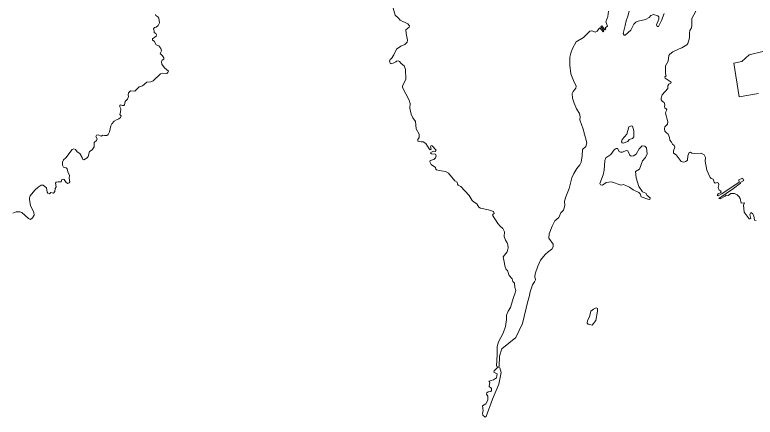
# Model space of a CAD drawing. Extents: x 369010 to 739155, y 6377141 to 6616555.
# Drawn here: x 417897 to 421785, y 6453695 to 6455809 of the extents above; entities that cross this region are included whole.
import ezdxf

# ---------------------------------------------------------------- set-up
doc = ezdxf.new("R2010")
doc.units = 0
doc.header["$LTSCALE"] = 40
doc.layers.add('1', color=7, linetype='Continuous', lineweight=13)

msp = doc.modelspace()

# ---------------------------------------------------------------- linework, layer by layer
at = {"layer": '1'}
for points in [[(419884.31, 6455844.92), (419894.08, 6455807.36), (419912.28, 6455791.3), (419920.73, 6455781.54), (419961.27, 6455761.34), (419969.22, 6455751.25), (419968.06, 6455743.64), (419950.68, 6455731.06), (419951.67, 6455711.36), (419959.95, 6455675.45), (419957.47, 6455665.02), (419944.72, 6455653.11), (419924.2, 6455644.33), (419902.02, 6455628.61), (419887.29, 6455599.48), (419874.72, 6455579.13), (419868.43, 6455573.83), (419865.28, 6455564.89), (419870.41, 6455552.48), (419883.49, 6455554.63), (419897.06, 6455562.24), (419901.36, 6455566.22), (419909.31, 6455568.2), (419917.42, 6455564.06), (419926.19, 6455553.8), (419940.92, 6455541.72), (419949.36, 6455522.52), (419950.19, 6455470.06), (419932.15, 6455435.63), (419932.15, 6455426.7), (419968.39, 6455361.49), (419973.85, 6455342.62), (419971.37, 6455319.28), (419977.66, 6455286.85), (419987.92, 6455267.65), (420001, 6455247.95), (420004.97, 6455210.22), (420019.7, 6455181.58), (420020.36, 6455165.53), (420012.91, 6455153.61), (420014.07, 6455145.67), (420030.12, 6455142.19), (420042.04, 6455141.37), (420055.61, 6455133.26), (420072.49, 6455104.29), (420077.46, 6455099.16), (420084.24, 6455103.3), (420079.61, 6455116.38), (420083.42, 6455121.84), (420088.22, 6455121.51), (420109.23, 6455097.51), (420104.27, 6455091.55), (420096.16, 6455093.21), (420081.26, 6455086.42), (420080.6, 6455082.61), (420085.07, 6455079.3), (420105.92, 6455076.82), (420109.57, 6455069.21), (420105.76, 6455057.79), (420098.31, 6455049.68), (420079.11, 6455044.22), (420076.8, 6455036.93), (420082.92, 6455022.2), (420105.92, 6455007.81), (420108.08, 6454998.54), (420111.88, 6454994.73), (420124.96, 6454990.59), (420159.55, 6454986.29), (420175.11, 6454977.52), (420207.38, 6454937.63), (420219.46, 6454929.52), (420221.28, 6454919.1), (420225.58, 6454913.96), (420239.82, 6454907.18), (420282.85, 6454859.51), (420298.57, 6454833.7)], [(420826.53, 6455631.76), (420845.23, 6455666.84), (420883.63, 6455689.52), (420916.07, 6455722.45), (420923.35, 6455725.1), (420931.79, 6455723.78), (420944.86, 6455717.82), (420955.46, 6455723.28), (420963.57, 6455736.02), (420968.86, 6455740.82), (420986.41, 6455720.47), (420990.87, 6455724.27), (420973.99, 6455747.77), (420979.12, 6455751.58), (420996.01, 6455730.89), (421000.8, 6455734.7), (420996.83, 6455740.33), (421009.25, 6455749.93), (421000.64, 6455772.93), (421010.9, 6455799.74), (421014.54, 6455829.04)], [(421122.78, 6455827.71), (421116.82, 6455802.89), (421107.06, 6455776.74), (421103.25, 6455752.9), (421091.5, 6455710.37), (421096.47, 6455703.09), (421103.25, 6455701.93), (421132.71, 6455728.91), (421148.77, 6455759.69), (421158.36, 6455770.61), (421170.28, 6455775.41), (421209.17, 6455784.68), (421227.71, 6455794.78), (421236.98, 6455805.04), (421250.88, 6455810), (421274.22, 6455804.54), (421280.01, 6455799.08), (421279.68, 6455787.16), (421266.11, 6455756.71), (421270.41, 6455747.44), (421277.2, 6455747.94), (421293.25, 6455779.05), (421307.15, 6455816.46)], [(421473.32, 6455827.88), (421453.13, 6455790.47), (421452.63, 6455753.4), (421449.98, 6455740.82), (421442.04, 6455726.75), (421440.22, 6455712.85), (421440.22, 6455688.69), (421431.94, 6455659.06), (421425.49, 6455650.79), (421399.83, 6455635.4), (421385.44, 6455630.43), (421353.33, 6455615.54), (421336.61, 6455602.63), (421332.14, 6455595.01), (421328.67, 6455565.22), (421314.43, 6455541.56), (421313.61, 6455499.02), (421317.41, 6455488.93), (421310.96, 6455482.97), (421312.95, 6455477.01), (421343.4, 6455455.82), (421343.07, 6455450.36), (421331.32, 6455444.07), (421326.52, 6455435.63), (421326.52, 6455421.23), (421296.23, 6455388.63), (421291.1, 6455371.75), (421292.26, 6455362.48), (421299.21, 6455353.54), (421306.82, 6455348.91), (421310.13, 6455335.83)], [(418668.85, 6455550.49), (418667.36, 6455561.75), (418670.84, 6455570.19), (418678.78, 6455576.15), (418678.78, 6455583.43), (418672.33, 6455594.02), (418660.91, 6455606.76), (418667.36, 6455619.67), (418664.05, 6455632.09), (418653.46, 6455646.82), (418639.39, 6455651.12), (418628.8, 6455670.32), (418620.03, 6455676.11), (418620.2, 6455682.4), (418639.39, 6455697.29), (418641.71, 6455704.41), (418637.57, 6455710.54), (418627.97, 6455715.83), (418628.8, 6455725.27), (418625.82, 6455736.19), (418630.29, 6455742.15), (418638.57, 6455744.79), (418649.16, 6455752.9), (418656.77, 6455767.3), (418653.13, 6455791.47), (418648.17, 6455798.25), (418637.08, 6455804.71), (418635.26, 6455811.16)], [(420298.57, 6454833.7), (420309.16, 6454824.43), (420323.07, 6454815.66), (420333.66, 6454798.61), (420342.6, 6454792.82), (420385.13, 6454784.21), (420410.12, 6454776.76), (420414.92, 6454765.34), (420408.47, 6454762.69), (420406.48, 6454756.07), (420434.28, 6454713.37), (420445.7, 6454699.31), (420460.1, 6454685.9), (420468.87, 6454668.36), (420466.39, 6454644.36), (420473.67, 6454626.15), (420483.27, 6454611.42), (420486.75, 6454601.33), (420487.58, 6454585.6), (420482.45, 6454564.09), (420460.77, 6454537.11), (420468.87, 6454503.18), (420470.53, 6454489.78), (420477.48, 6454472.07), (420483.6, 6454465.28), (420493.37, 6454439.46), (420509.42, 6454422.09), (420511.57, 6454407.69), (420521.67, 6454399.41), (420522.17, 6454376.41), (420527.63, 6454362.51), (420525.48, 6454348.27), (420514.06, 6454318.65), (420499.82, 6454271.97), (420487.08, 6454252.78), (420479.96, 6454230.76), (420479.96, 6454209.25), (420473.18, 6454172.67), (420460.77, 6454137.25), (420436.27, 6454091.74), (420430.64, 6454067.08), (420430.81, 6454024.05), (420426.84, 6453963.14), (420440.74, 6453961.82), (420442.23, 6454016.44), (420454.64, 6454054.83), (420528.79, 6454114.41), (420562.72, 6454186.74), (420590.35, 6454304.74), (420598.96, 6454327.42), (420604.09, 6454353.4), (420615.68, 6454390.97), (420626.93, 6454406.03), (420632.06, 6454417.12), (420628.26, 6454432.84), (420629.91, 6454447.91), (420643.15, 6454488.45), (420658.38, 6454519.9), (420682.38, 6454549.36), (420697.93, 6454563.76), (420716.63, 6454578.49), (420723.92, 6454590.74), (420723.75, 6454604.64), (420701.74, 6454635.92), (420703.06, 6454658.76), (420718.29, 6454698.97), (420733.18, 6454726.78), (420753.38, 6454744.65), (420763.97, 6454768.32), (420777.87, 6454783.22), (420784.66, 6454807.55), (420783, 6454829.89), (420791.11, 6454853.22), (420808.82, 6454896.75), (420822.39, 6454952.03), (420832.98, 6454975.86), (420849.37, 6455002.01), (420864.59, 6455020.88), (420871.88, 6455035.28), (420877.01, 6455069.21), (420878.99, 6455101.32), (420896.04, 6455116.87), (420900.51, 6455136.9), (420882.47, 6455208.73), (420863.44, 6455257.22), (420865.92, 6455273.6), (420862.94, 6455290.65), (420847.22, 6455314.82), (420833.81, 6455345.6), (420826.03, 6455372.08), (420824.54, 6455395.75), (420829.84, 6455406.34), (420843.58, 6455423.22), (420844.24, 6455434.31), (420830.34, 6455464.43), (420817.76, 6455498.52), (420811.3, 6455543.87), (420811.8, 6455586.41), (420816.76, 6455608.09), (420826.53, 6455631.76)], [(421826.01, 6455616.36), (421754.01, 6455599.15), (421715.78, 6455563.24), (421672.92, 6455554.63), (421700.56, 6455378.53), (421803, 6455395.75)], [(421803, 6455395.75), (421700.56, 6455378.53), (421672.92, 6455554.63), (421715.78, 6455563.24), (421754.01, 6455599.15), (421826.01, 6455616.36)], [(417998.73, 6454757.4), (417997.24, 6454769.81), (417979.69, 6454807.38), (417974.07, 6454837.17), (417973.74, 6454847.43), (417977.87, 6454858.36), (418001.38, 6454888.64), (418019.08, 6454904.2), (418035.8, 6454913.63), (418046.06, 6454914.63), (418062.94, 6454899.9), (418066.75, 6454877.55), (418070.89, 6454871.6), (418078.5, 6454869.28), (418086.78, 6454875.4), (418100.02, 6454873.09), (418106.8, 6454881.36), (418109.28, 6454896.92), (418114.42, 6454905.36), (418110.61, 6454924.89), (418114.08, 6454929.52), (418124.35, 6454931.84), (418139.57, 6454931.01), (418142.88, 6454943.42), (418150, 6454946.57), (418156.62, 6454943.92), (418167.21, 6454929.03), (418175.16, 6454922.57), (418181.94, 6454925.72), (418185.58, 6454932.5), (418181.44, 6454951.86), (418184.59, 6454964.61), (418175.82, 6454984.3), (418172.34, 6454999.86), (418167.05, 6455005.82), (418151.98, 6455008.63), (418146.69, 6455019.23), (418146.36, 6455035.44), (418152.32, 6455047.86), (418164.73, 6455058.62), (418197.66, 6455101.65), (418206.77, 6455104.29), (418214.71, 6455100.82), (418223.48, 6455089.23), (418237.88, 6455079.8), (418250.29, 6455059.28), (418251.62, 6455051.66), (418259.4, 6455047.86), (418277.6, 6455057.46), (418282.57, 6455064.57), (418289.85, 6455091.38), (418303.75, 6455100.16), (418314.01, 6455116.38), (418314.34, 6455138.06), (418326.43, 6455149.31), (418329.4, 6455157.59), (418322.95, 6455169.67), (418326.09, 6455176.29), (418333.71, 6455178.77), (418349.6, 6455171.65), (418359.69, 6455176.12), (418368.46, 6455175.46), (418379.72, 6455174.63), (418387.33, 6455180.43), (418393.79, 6455194.82), (418401.07, 6455226.11), (418407.03, 6455237.19), (418417.95, 6455250.27), (418430.2, 6455257.55), (418443.44, 6455262.85), (418451.71, 6455269.63), (418454.86, 6455278.4), (418447.57, 6455286.02), (418452.04, 6455297.93), (418453.53, 6455316.14), (418447.91, 6455326.4), (418447.91, 6455334.34), (418451.71, 6455336.33), (418462.97, 6455332.03), (418469.09, 6455332.03), (418472.9, 6455336.99), (418475.88, 6455353.38), (418487.96, 6455365.29), (418493.75, 6455379.86), (418491.43, 6455389.62), (418494.08, 6455399.39), (418504.01, 6455408.99), (418526.35, 6455408.16), (418550.52, 6455431.5), (418567.07, 6455436.13), (418590.57, 6455455), (418611.09, 6455456.65), (418623.84, 6455462.94), (418662.07, 6455499.35), (418674.32, 6455502.33), (418695.17, 6455501.17), (418700.63, 6455505.81), (418703.44, 6455513.42), (418682.59, 6455530.3), (418668.85, 6455550.49)], [(421310.13, 6455335.83), (421308.48, 6455327.89), (421310.96, 6455319.78), (421318.08, 6455315.97), (421322.05, 6455309.52), (421315.26, 6455299.59), (421313.44, 6455292.64), (421327.01, 6455246.96), (421325.19, 6455235.21), (421310.96, 6455220.97), (421309.3, 6455211.04), (421310.96, 6455198.8), (421320.23, 6455188.37), (421328.67, 6455181.92), (421335.12, 6455164.21), (421337.11, 6455149.81), (421345.88, 6455140.04), (421351.51, 6455130.44), (421360.44, 6455123.16), (421363.42, 6455113.07), (421355.81, 6455095.36), (421356.14, 6455082.61), (421370.21, 6455072.85), (421396.86, 6455038.26), (421409.77, 6455034.62), (421421.35, 6455037.76), (421430.45, 6455045.37), (421431.94, 6455069.21), (421439.06, 6455086.59), (421444.85, 6455087.74), (421452.96, 6455082.78), (421466.37, 6455080.46), (421501.45, 6455081.79), (421517.34, 6455073.01), (421523.96, 6455059.94), (421521.81, 6455039.58), (421531.91, 6454993.08), (421548.95, 6454954.18), (421554.42, 6454948.72), (421565.01, 6454945.41), (421569.97, 6454930.02), (421575.6, 6454925.38), (421586.19, 6454928.53), (421592.15, 6454925.05), (421593.81, 6454916.28), (421590.83, 6454902.54), (421595.46, 6454887.32), (421603.07, 6454884.5), (421605.89, 6454879.54), (421603.4, 6454873.58), (421590.66, 6454867.95), (421586.19, 6454859.84), (421591.65, 6454859.02), (421610.52, 6454868.45), (421701.88, 6454929.19), (421699.73, 6454941.44), (421718.43, 6454951.7), (421725.71, 6454939.45), (421710.32, 6454929.69), (421707.51, 6454924.23), (421671.43, 6454897.25), (421594.63, 6454844.45), (421600.92, 6454842.63), (421627.57, 6454856.04), (421632.2, 6454861.17), (421642.63, 6454860.84), (421656.53, 6454870.6), (421676.72, 6454870.11), (421690.63, 6454862.82), (421701.22, 6454852.23), (421706.02, 6454843.46), (421711.31, 6454820.12), (421729.52, 6454820.62), (421723.4, 6454809.2), (421726.54, 6454771.63), (421754.01, 6454737.7), (421759.31, 6454737.04), (421762.62, 6454739.85), (421756.66, 6454760.21), (421762.12, 6454769.98), (421770.73, 6454765.67), (421778.51, 6454753.09), (421781.98, 6454731.08), (421789.6, 6454728.1)], [(417887.01, 6454767.49), (417903.73, 6454774.28), (417922.26, 6454774.44), (417932.86, 6454770.47), (417968.11, 6454738.7), (417979.86, 6454734.72), (417990.29, 6454742.17), (417998.73, 6454757.4)]]:
    msp.add_lwpolyline(points, dxfattribs=at)
for points in [[(421133.21, 6455226.27), (421122.45, 6455221.47), (421111.2, 6455182.58), (421086.2, 6455154.77), (421082.73, 6455141.7), (421085.87, 6455136.24), (421091.67, 6455134.58), (421116.99, 6455143.85), (421124.27, 6455153.61), (421141.15, 6455160.23), (421148.27, 6455167.85), (421147.44, 6455199.46), (421141.15, 6455223.79)], [(421191.8, 6455120.18), (421176.07, 6455105.29), (421160.35, 6455077.81), (421146.12, 6455067.72), (421133.87, 6455066.56), (421126.26, 6455071.19), (421115.83, 6455094.36), (421107.39, 6455096.85), (421089.18, 6455088.41), (421078.1, 6455088.07), (421071.31, 6455091.88), (421061.71, 6455106.61), (421055.75, 6455107.44), (421045.49, 6455099.49), (421026.29, 6455075.33), (421001.47, 6455057.62), (420996.01, 6455043.39), (420992.36, 6454992.58), (420987.4, 6454968.08), (420969.69, 6454922.57), (420972.01, 6454915.29), (420983.43, 6454914.46), (421003.29, 6454928.03), (421031.09, 6454932.17), (421080.91, 6454914.79), (421094.15, 6454917.11), (421125.43, 6454903.87), (421144.63, 6454889.97), (421173.59, 6454875.24), (421181.2, 6454867.95), (421186, 6454853.72), (421220.59, 6454840.48), (421232.51, 6454839.82), (421233.67, 6454846.94), (421218.44, 6454859.51), (421210.33, 6454871.43), (421192.62, 6454879.71), (421174.42, 6454907.18), (421160.68, 6454952.53), (421156.88, 6454986.79), (421177.73, 6454998.54), (421193.45, 6455042.4), (421209.17, 6455059.28), (421217.95, 6455078.31), (421214.97, 6455109.59), (421206.2, 6455118.53)], [(420949.5, 6454269.33), (420936.42, 6454263.2), (420922.02, 6454251.62), (420915.24, 6454221.83), (420904.32, 6454203.12), (420903.49, 6454188.73), (420908.12, 6454183.6), (420929.31, 6454179.46), (420947.51, 6454203.12), (420956.62, 6454251.62), (420956.28, 6454266.51)], [(420432.63, 6453955.7), (420413.6, 6453939.64), (420412.44, 6453932.69), (420430.31, 6453923.09), (420427, 6453901.58), (420411.28, 6453890.98), (420386.62, 6453885.36), (420392.25, 6453879.07), (420388.44, 6453857.22), (420400.85, 6453845.64), (420400.36, 6453835.54), (420396.22, 6453830.58), (420382.81, 6453828.75), (420375.53, 6453822.8), (420373.71, 6453816.51), (420380.66, 6453805.58), (420381.82, 6453784.07), (420370.57, 6453765.86), (420353.19, 6453754.77), (420357.33, 6453729.62), (420353.19, 6453716.87), (420354.84, 6453705.79), (420366.59, 6453695.36), (420372.88, 6453699.17), (420405.32, 6453789.53), (420439.42, 6453868.48), (420450.67, 6453929.88), (420443.88, 6453954.87)]]:
    msp.add_lwpolyline(points, close=True, dxfattribs=at)

doc.saveas('drawing.dxf')
